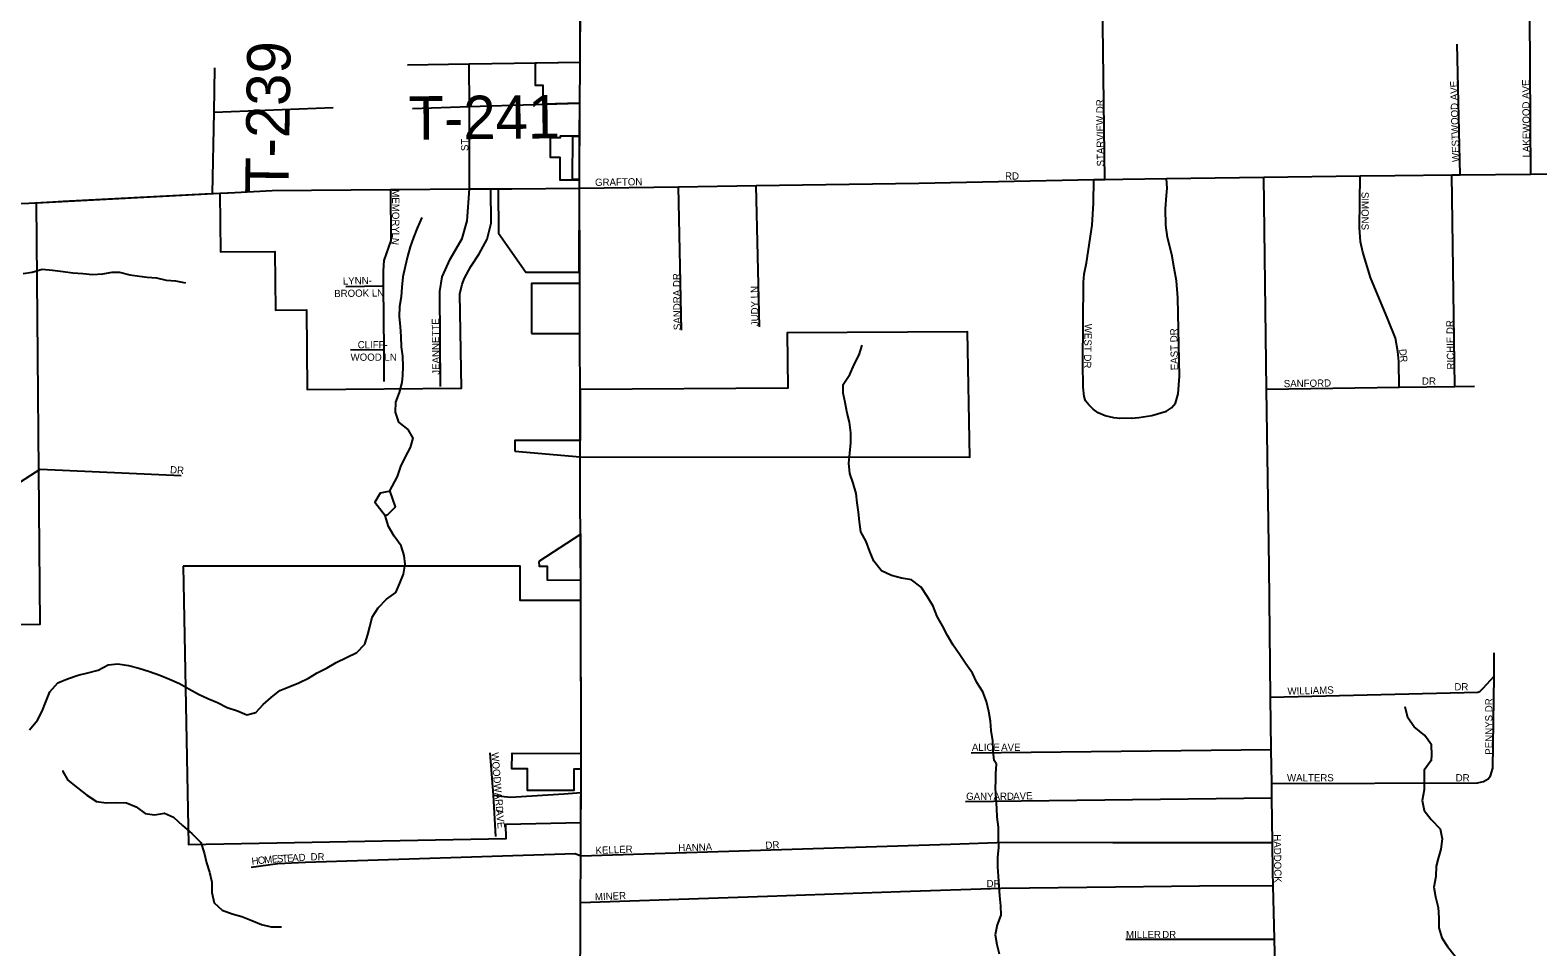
# Model space of a CAD drawing. Extents: x 1985906 to 2277390, y 930619 to 1324581.
# Drawn here: x 2145909 to 2156331, y 1183370 to 1189703 of the extents above; entities that cross this region are included whole.
import ezdxf

# ---------------------------------------------------------------- set-up
doc = ezdxf.new("R2010")
doc.units = 0
for name, color, linetype in [('GM_X_City_Street', 7, 'Continuous'), ('GM_X_City_Street_Text', 7, 'Continuous'), ('GM_X_Corporation', 7, 'Continuous'), ('GM_X_County_Road', 7, 'Continuous'), ('GM_X_Minor_Lake', 7, 'Continuous'), ('GM_X_Minor_River', 7, 'Continuous'), ('GM_X_Township_Road', 7, 'Continuous'), ('GM_X_Township_Road_Text', 7, 'Continuous'), ('GM_X_Township_Subdivision', 7, 'Continuous'), ('GM_X_Township_Subdivision_Text', 7, 'Continuous'), ('GM_X_US_Route', 7, 'Continuous')]:
    doc.layers.add(name, color=color, linetype=linetype)

msp = doc.modelspace()

# ---------------------------------------------------------------- linework, layer by layer
at = {"layer": 'GM_X_City_Street'}
for points in [[(2153337, 1188672), (2153310, 1190801), (2153310, 1190801)], [(2156282, 1188708), (2156273, 1190183)], [(2155795, 1188703), (2155773, 1189606)], [(2149706, 1188612), (2150390, 1188622), (2150928, 1188630), (2152053, 1188646), (2153261, 1188671), (2153337, 1188672), (2153463, 1188675), (2153765, 1188679), (2154436, 1188687), (2155103, 1188696), (2155342, 1188699), (2155737, 1188703), (2155795, 1188703), (2156282, 1188708), (2156974, 1188714), (2157305, 1188721), (2158853, 1188751)], [(2150412, 1187631), (2150390, 1188622)], [(2150950, 1187653), (2150928, 1188630)], [(2153523, 1187022), (2153441, 1187021), (2153401, 1187026), (2153339, 1187039), (2153292, 1187059), (2153256, 1187084), (2153227, 1187114), (2153205, 1187143), (2153196, 1187173), (2153187, 1187237), (2153185, 1187402), (2153190, 1187962), (2153195, 1188018), (2153212, 1188096), (2153250, 1188356), (2153259, 1188508), (2153261, 1188671)], [(2153523, 1187022), (2153573, 1187027), (2153663, 1187040), (2153765, 1187070), (2153798, 1187093), (2153826, 1187127), (2153845, 1187190), (2153853, 1187312), (2153842, 1187854), (2153833, 1187972), (2153817, 1188060), (2153800, 1188154), (2153770, 1188270), (2153760, 1188356), (2153757, 1188468), (2153763, 1188561), (2153768, 1188611), (2153765, 1188679)], [(2154605, 1180366), (2154527, 1182760), (2154510, 1183423), (2154501, 1183794), (2154498, 1183887), (2154496, 1184090), (2154492, 1184399), (2154491, 1184499), (2154488, 1184734), (2154484, 1185095), (2154474, 1185996), (2154456, 1187223), (2154436, 1188687)], [(2155372, 1187237), (2155369, 1187413), (2155364, 1187483), (2155347, 1187575), (2155295, 1187706), (2155174, 1187995), (2155121, 1188169), (2155104, 1188241), (2155098, 1188341), (2155103, 1188696)], [(2155758, 1187242), (2155737, 1188703)], [(2154456, 1187223), (2155372, 1187237), (2155758, 1187242), (2155893, 1187244)], [(2156003, 1184551), (2156020, 1184604), (2156028, 1185241), (2156030, 1185401)], [(2154484, 1185095), (2155916, 1185130), (2155930, 1185133), (2155954, 1185157), (2156028, 1185241)], [(2152414, 1184710), (2154488, 1184734)], [(2154491, 1184499), (2155913, 1184502), (2155955, 1184513), (2155987, 1184531), (2156003, 1184551)], [(2152375, 1184373), (2154492, 1184399)], [(2149715, 1183999), (2152271, 1184078), (2152656, 1184092), (2153394, 1184091), (2154496, 1184090)], [(2147436, 1183921), (2147620, 1183946), (2147813, 1183955), (2149677, 1184015), (2149715, 1183999)], [(2149714, 1183675), (2151006, 1183719), (2151925, 1183751), (2152620, 1183774), (2153412, 1183785), (2153993, 1183792), (2154501, 1183794)], [(2153482, 1183422), (2154510, 1183423)]]:
    msp.add_lwpolyline(points, dxfattribs=at)
at = {"layer": 'GM_X_Corporation'}
msp.add_lwpolyline([(2145102, 1185591), (2145979, 1185600), (2145952, 1188511), (2147220, 1188577), (2147224, 1188171), (2147600, 1188174), (2147604, 1187769), (2147819, 1187771), (2147824, 1187220), (2148890, 1187229), (2148880, 1187882), (2148895, 1187949), (2148911, 1187990), (2148955, 1188070), (2149014, 1188158), (2149069, 1188259), (2149096, 1188371), (2149094, 1188607), (2149145, 1188608), (2149146, 1188301), (2149335, 1188031), (2149705, 1188031), (2149706, 1188612), (2149706, 1188668), (2149572, 1188668), (2149572, 1188823), (2149507, 1188823), (2149507, 1188961), (2149575, 1188961), (2149575, 1188974), (2149707, 1188974), (2149709, 1189199), (2149455, 1189191), (2149455, 1189321), (2149402, 1189320), (2149403, 1189477), (2149710, 1189482), (2149717, 1190739)], dxfattribs=at)
for points in [[(2149656, 1188673), (2149706, 1188673), (2149707, 1188969), (2149657, 1188969)], [(2149374, 1187608), (2149709, 1187608), (2149708, 1187952), (2149374, 1187952)], [(2149260, 1186795), (2149712, 1186755), (2152404, 1186754), (2152388, 1187620), (2151141, 1187612), (2151146, 1187229), (2149710, 1187221), (2149710, 1186868), (2149260, 1186868)], [(2149426, 1186033), (2149427, 1185999), (2149482, 1185999), (2149482, 1185905), (2149715, 1185904), (2149715, 1186222)], [(2146966, 1185999), (2147003, 1184076), (2149199, 1184118), (2149197, 1184218), (2149716, 1184229), (2149718, 1184598), (2149668, 1184598), (2149667, 1184449), (2149347, 1184450), (2149347, 1184599), (2149239, 1184600), (2149240, 1184708), (2149719, 1184706), (2149715, 1185763), (2149296, 1185763), (2149296, 1185999)]]:
    msp.add_lwpolyline(points, close=True, dxfattribs=at)
at = {"layer": 'GM_X_County_Road'}
for points in [[(2144324, 1188476), (2144324, 1188476), (2144917, 1188499), (2145640, 1188506), (2145900, 1188509), (2146065, 1188517)], [(2146065, 1188517), (2146137, 1188521), (2147119, 1188572), (2147169, 1188574), (2147273, 1188580), (2147278, 1188580)], [(2147278, 1188580), (2147325, 1188582), (2147583, 1188596), (2148401, 1188602), (2148945, 1188606), (2149129, 1188607), (2149178, 1188608)], [(2149178, 1188608), (2149186, 1188608), (2149231, 1188608)], [(2149231, 1188608), (2149238, 1188608), (2149706, 1188612)]]:
    msp.add_lwpolyline(points, dxfattribs=at)
at = {"layer": 'GM_X_Minor_Lake'}
for points in [[(2148398, 1186517), (2148397, 1186518), (2148329, 1186504), (2148292, 1186443), (2148362, 1186350)], [(2148397, 1186514), (2148397, 1186518), (2148329, 1186504), (2148292, 1186443), (2148365, 1186347)], [(2148362, 1186350), (2148382, 1186357), (2148435, 1186410), (2148398, 1186517)], [(2148362, 1186350), (2148382, 1186357), (2148435, 1186410), (2148398, 1186517)]]:
    msp.add_lwpolyline(points, dxfattribs=at)
at = {"layer": 'GM_X_Minor_River'}
for points in [[(2148616, 1188408), (2148585, 1188335), (2148559, 1188272), (2148536, 1188206), (2148517, 1188139), (2148502, 1188071), (2148486, 1187998), (2148479, 1187928), (2148474, 1187860), (2148463, 1187795), (2148459, 1187723), (2148466, 1187655), (2148471, 1187587), (2148474, 1187516), (2148484, 1187450), (2148485, 1187380), (2148482, 1187318), (2148479, 1187268), (2148460, 1187199), (2148434, 1187134), (2148433, 1187064), (2148456, 1186996), (2148519, 1186945), (2148554, 1186884), (2148536, 1186819), (2148499, 1186750), (2148470, 1186688), (2148447, 1186619), (2148391, 1186517)], [(2145860, 1188023), (2145924, 1188031), (2145992, 1188052), (2146064, 1188045), (2146137, 1188037), (2146205, 1188026), (2146273, 1188023), (2146339, 1188016), (2146411, 1188020), (2146477, 1188031), (2146527, 1188032), (2146598, 1188013), (2146664, 1188004), (2146718, 1187997), (2146783, 1187992), (2146849, 1187976), (2146913, 1187971), (2146982, 1187958)], [(2152587, 1184637), (2152573, 1184657), (2152566, 1184725), (2152563, 1184793), (2152553, 1184865), (2152548, 1184930), (2152537, 1184996), (2152520, 1185065), (2152494, 1185131), (2152453, 1185197), (2152422, 1185260), (2152376, 1185326), (2152335, 1185387), (2152290, 1185454), (2152251, 1185520), (2152215, 1185588), (2152178, 1185653), (2152151, 1185723), (2152113, 1185788), (2152068, 1185854), (2152001, 1185905), (2151933, 1185917), (2151864, 1185936), (2151793, 1185967), (2151742, 1186034), (2151713, 1186102), (2151689, 1186170), (2151652, 1186237), (2151643, 1186307), (2151634, 1186373), (2151626, 1186437), (2151619, 1186501), (2151598, 1186573), (2151574, 1186641), (2151569, 1186711), (2151576, 1186780), (2151581, 1186852), (2151581, 1186922), (2151572, 1186994), (2151557, 1187058), (2151543, 1187130), (2151528, 1187196), (2151529, 1187256), (2151576, 1187325), (2151604, 1187394), (2151639, 1187461), (2151660, 1187526)], [(2145905, 1184870), (2145960, 1184937), (2145993, 1184998), (2146018, 1185062), (2146046, 1185131), (2146101, 1185194), (2146167, 1185222), (2146241, 1185247), (2146308, 1185263), (2146380, 1185282), (2146448, 1185319), (2146516, 1185325), (2146588, 1185314), (2146661, 1185295), (2146733, 1185272), (2146806, 1185246), (2146872, 1185219), (2146941, 1185190), (2147006, 1185153), (2147073, 1185116), (2147137, 1185085), (2147204, 1185059), (2147271, 1185024), (2147343, 1185001), (2147406, 1184972), (2147470, 1184989), (2147519, 1185044), (2147574, 1185092), (2147635, 1185141), (2147703, 1185168), (2147766, 1185193), (2147834, 1185227), (2147893, 1185262), (2147961, 1185297), (2148024, 1185335), (2148096, 1185370), (2148167, 1185404), (2148222, 1185461), (2148243, 1185527), (2148256, 1185580), (2148273, 1185648), (2148314, 1185711), (2148373, 1185773), (2148436, 1185818), (2148465, 1185883), (2148490, 1185945), (2148501, 1186014), (2148495, 1186074), (2148474, 1186140), (2148425, 1186207), (2148387, 1186275), (2148362, 1186350)], [(2155596, 1184660), (2155598, 1184694), (2155595, 1184766), (2155549, 1184831), (2155476, 1184890), (2155433, 1184953), (2155414, 1185027)], [(2155597, 1184660), (2155594, 1184657), (2155546, 1184590), (2155546, 1184522), (2155544, 1184454), (2155532, 1184382), (2155546, 1184312), (2155594, 1184250), (2155656, 1184186), (2155670, 1184116), (2155660, 1184045), (2155641, 1183979), (2155629, 1183927), (2155625, 1183855), (2155613, 1183783), (2155623, 1183715), (2155643, 1183642), (2155647, 1183570), (2155647, 1183500), (2155667, 1183432), (2155707, 1183372), (2155759, 1183306)], [(2146135, 1184588), (2146135, 1184582), (2146169, 1184522), (2146237, 1184468), (2146301, 1184418), (2146367, 1184374), (2146435, 1184364), (2146507, 1184366), (2146575, 1184364), (2146641, 1184336), (2146705, 1184292), (2146769, 1184282), (2146837, 1184294), (2146899, 1184266), (2146963, 1184208), (2147027, 1184152), (2147089, 1184090), (2147113, 1184019), (2147128, 1183951), (2147148, 1183885), (2147166, 1183817), (2147164, 1183745), (2147182, 1183673), (2147236, 1183623), (2147306, 1183597), (2147372, 1183579), (2147442, 1183551), (2147508, 1183523), (2147574, 1183507), (2147646, 1183507)], [(2152587, 1184637), (2152587, 1184630), (2152581, 1184568), (2152581, 1184518), (2152579, 1184467), (2152585, 1184395), (2152589, 1184325), (2152591, 1184265), (2152601, 1184197), (2152601, 1184125), (2152603, 1184057), (2152596, 1183990), (2152596, 1183922), (2152600, 1183858), (2152606, 1183790), (2152610, 1183722), (2152616, 1183654), (2152620, 1183588), (2152594, 1183521), (2152580, 1183453), (2152592, 1183385), (2152608, 1183321)]]:
    msp.add_lwpolyline(points, dxfattribs=at)
at = {"layer": 'GM_X_Township_Road'}
for points in [[(2148518, 1189463), (2148944, 1189470), (2149412, 1189477)], [(2149412, 1189477), (2149710, 1189482)], [(2147169, 1188574), (2147180, 1189138), (2147186, 1189443)], [(2147180, 1189138), (2148003, 1189168)], [(2148551, 1189162), (2148945, 1189175), (2149390, 1189189)], [(2149390, 1189189), (2149709, 1189199)], [(2149112, 1184418), (2149164, 1184410), (2149230, 1184404), (2149599, 1184428), (2149717, 1184436)]]:
    msp.add_lwpolyline(points, dxfattribs=at)
at = {"layer": 'GM_X_Township_Subdivision'}
for points in [[(2148945, 1188606), (2148945, 1189175), (2148944, 1189470)], [(2148401, 1188602), (2148402, 1188249), (2148353, 1188112), (2148350, 1188040), (2148350, 1187934), (2148353, 1187495), (2148354, 1187276)], [(2148746, 1187241), (2148741, 1187897), (2148756, 1187999), (2148813, 1188122), (2148896, 1188265), (2148931, 1188387), (2148945, 1188606)], [(2148350, 1187934), (2148091, 1187930)], [(2148124, 1187497), (2148353, 1187495)], [(2144783, 1186521), (2145164, 1186536), (2145810, 1186561), (2145979, 1186670), (2146953, 1186627)], [(2149128, 1184132), (2149112, 1184418), (2149090, 1184711)]]:
    msp.add_lwpolyline(points, dxfattribs=at)
at = {"layer": 'GM_X_US_Route'}
for points in [[(2149710, 1189455), (2149710, 1189482), (2149713, 1190061), (2149717, 1190700), (2149717, 1190719)], [(2149709, 1189191), (2149709, 1189199), (2149710, 1189455)], [(2149708, 1188034), (2149706, 1188612), (2149709, 1189191)], [(2149709, 1187614), (2149708, 1188033), (2149708, 1188034)], [(2149710, 1187142), (2149709, 1187612), (2149709, 1187614)], [(2149711, 1186932), (2149710, 1187139), (2149710, 1187142)], [(2149712, 1186827), (2149711, 1186929), (2149711, 1186932)], [(2149712, 1186722), (2149712, 1186823), (2149712, 1186827)], [(2149712, 1186669), (2149712, 1186718), (2149712, 1186722)], [(2149712, 1186564), (2149712, 1186666), (2149712, 1186669)], [(2149714, 1186092), (2149712, 1186560), (2149712, 1186564)], [(2149715, 1185882), (2149714, 1186087), (2149714, 1186092)], [(2149715, 1185724), (2149715, 1185877), (2149715, 1185882)], [(2149719, 1184674), (2149719, 1184688), (2149715, 1185719), (2149715, 1185724)], [(2149718, 1184569), (2149718, 1184667), (2149719, 1184674)], [(2149716, 1184201), (2149717, 1184436), (2149718, 1184561), (2149718, 1184569)], [(2149750, 1180579), (2149750, 1180633), (2149711, 1182957), (2149714, 1183675), (2149715, 1183999), (2149716, 1184201)]]:
    msp.add_lwpolyline(points, dxfattribs=at)

# ---------------------------------------------------------------- texts
at = {"layer": 'GM_X_City_Street_Text'}
for s, rotation, p in [('WESTWOOD AVE', 91.5199, (2155789, 1188793)), ('LAKEWOOD AVE', 90.5113, (2156277, 1188824)), ('STARVIEW DR', 90.6028, (2153333, 1188762)), ('GRAFTON', 0.8675, (2149814, 1188627)), ('RD', 0, (2152648, 1188671)), ('SIMONS', 270, (2155112, 1188586)), ('SANDRA DR', 90.7158, (2150407, 1187631)), ('JUDY LN', 91.0084, (2150944, 1187658)), ('RICHIE DR', 90.8299, (2155753, 1187359)), ('WEST DR', 269.0765, (2153198, 1187675)), ('EAST DR', 91.0046, (2153844, 1187354)), ('D', 274.682, (2155372, 1187499)), ('R', 276.984, (2155376, 1187453)), ('SANFORD', 0.8809, (2154575, 1187236)), ('DR', 0, (2155530, 1187254)), ('DR', 0, (2155754, 1185142)), ('WILLIAMS', 1.6594, (2154601, 1185111)), ('PENNYS DR', 90, (2156017, 1184697)), ('ALICE', 0, (2152419, 1184724)), ('AVE', 0, (2152621, 1184724)), ('WALTERS', 0, (2154597, 1184513)), ('DR', 0, (2155763, 1184513)), ('GANYARD', 0, (2152379, 1184385)), ('AVE', 1.9739, (2152705, 1184385)), ('HADDOCK', 270.831, (2154505, 1184147)), ('KELLER', 2.1598, (2149818, 1184011)), ('HANNA', 1.9081, (2150390, 1184028)), ('DR', 3.011, (2150993, 1184046)), ('H', 5.691, (2147442, 1183936)), ('O', 5.6868, (2147485, 1183941)), ('M', 5.6925, (2147529, 1183945)), ('E', 5.1969, (2147582, 1183950)), ('S', 3.3071, (2147616, 1183953)), ('T', 2.7328, (2147651, 1183955)), ('E', 2.7415, (2147686, 1183957)), ('A', 2.7551, (2147722, 1183959)), ('D', 4.7693, (2147767, 1183961)), ('DR', 0, (2147847, 1183967)), ('DR', 0, (2152520, 1183782)), ('MINER', 2.5433, (2149814, 1183690)), ('MILLER', 0, (2153484, 1183430)), ('DR', 0, (2153734, 1183430))]:
    msp.add_text(s, height=50, rotation=rotation, dxfattribs=at).set_placement(p)
at = {"layer": 'GM_X_Township_Road_Text'}
for s, rotation, p in [('T-239', 89.1592, (2147695, 1188577)), ('T-241', 0.5652, (2148526, 1188946))]:
    msp.add_text(s, height=300, rotation=rotation, dxfattribs=at).set_placement(p)
at = {"layer": 'GM_X_Township_Subdivision_Text'}
for s, rotation, p in [('ST', 90, (2148938, 1188868)), ('MEMORY', 270, (2148411, 1188604)), ('N', 262.5931, (2148411, 1188271)), ('L', 269.5082, (2148411, 1188305)), ('LYNN-', 1.3315, (2148071, 1187945)), ('BROOK LN', 0.8065, (2148011, 1187859)), ('JEANNETTE', 90.7341, (2148740, 1187323)), ('CLIFF-', 0, (2148173, 1187505)), ('WOOD LN', 0, (2148124, 1187419)), ('DR', 356.8101, (2146875, 1186642)), ('WOODWARD', 274.7082, (2149097, 1184711)), ('AVE', 275.9031, (2149128, 1184319))]:
    msp.add_text(s, height=50, rotation=rotation, dxfattribs=at).set_placement(p)

doc.saveas('drawing.dxf')
